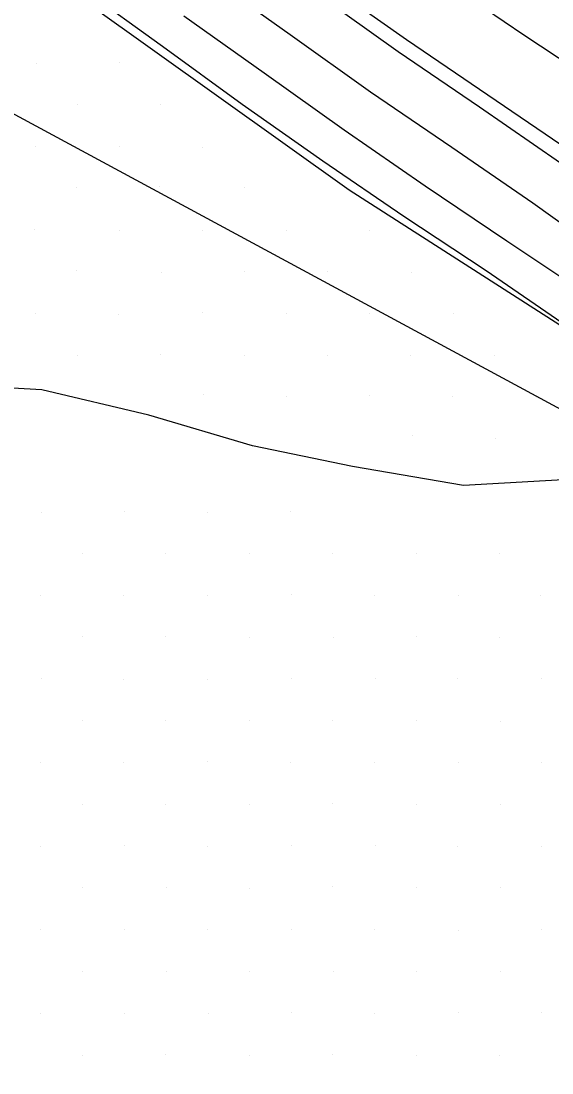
# Model space of a CAD drawing. Extents: x 1602514 to 1609837, y 863887 to 871157.
# Drawn here: x 1606010.3 to 1606145.2, y 866274.3 to 866541.4 of the extents above; entities that cross this region are included whole.
import ezdxf

# ---------------------------------------------------------------- set-up
doc = ezdxf.new("R2010")
doc.units = 0
for name, color, linetype in [('Survey-Centerline', 7, 'Continuous'), ('Survey-Edge of pavement', 7, 'Continuous'), ('Survey-Ridge Lines', 7, 'Continuous'), ('Survey-Safety', 7, 'Continuous'), ('Survey-Shoulders', 7, 'Continuous'), ('Survey-Spot dirt', 7, 'Continuous'), ('Survey-Vegetation trees', 7, 'Continuous')]:
    doc.layers.add(name, color=color, linetype=linetype)

msp = doc.modelspace()

# ---------------------------------------------------------------- linework, layer by layer
at = {"layer": 'Survey-Centerline'}
msp.add_lwpolyline([(1606535.35, 866268.27), (1606512.94, 866279.33), (1606491.05, 866291.46), (1606467.88, 866303.28), (1606445.75, 866314.9), (1606423.6, 866326.51), (1606401.56, 866338.31), (1606379.71, 866350.48), (1606357.58, 866362.1), (1606335.91, 866374.61), (1606314.08, 866386.8), (1606289.48, 866401.29), (1606267.83, 866413.86), (1606246.4, 866426.76), (1606225.01, 866439.72), (1606204.06, 866453.36), (1606181.92, 866467.4), (1606160.67, 866480.62), (1606140.34, 866495.17), (1606119.72, 866509.31), (1606099.03, 866523.35), (1606078.7, 866537.89), (1606058.34, 866552.41)], dxfattribs=at)
msp.add_lwpolyline([(1606535.35, 866268.27), (1606512.94, 866279.33), (1606491.05, 866291.46), (1606467.88, 866303.28), (1606445.75, 866314.9), (1606423.6, 866326.51), (1606401.56, 866338.31), (1606379.71, 866350.48), (1606357.58, 866362.1), (1606335.91, 866374.61), (1606314.08, 866386.8), (1606289.48, 866401.29), (1606267.83, 866413.86), (1606246.4, 866426.76), (1606225.01, 866439.72), (1606204.06, 866453.36), (1606181.92, 866467.4), (1606160.67, 866480.62), (1606140.34, 866495.17), (1606119.72, 866509.31), (1606099.03, 866523.35), (1606078.7, 866537.89), (1606058.34, 866552.41)], dxfattribs=at)
at = {"layer": 'Survey-Edge of pavement'}
for points in [[(1606562.98, 866267.75), (1606540.84, 866279.38), (1606518.58, 866290.76), (1606496.37, 866302.25), (1606473.63, 866314.24), (1606451.48, 866325.84), (1606429.43, 866337.61), (1606407.34, 866349.32), (1606385.31, 866361.14), (1606363.18, 866372.76), (1606341.51, 866385.28), (1606319.85, 866397.79), (1606296.17, 866411.59), (1606274.53, 866424.16), (1606253.18, 866437.19), (1606231.87, 866450.27), (1606210.76, 866463.67), (1606189.02, 866477.67), (1606168.02, 866491.26), (1606147.36, 866505.33), (1606126.79, 866519.54), (1606106.11, 866533.59), (1606085.8, 866548.16)], [(1606562.98, 866267.75), (1606540.84, 866279.38), (1606518.58, 866290.76), (1606496.37, 866302.25), (1606473.63, 866314.24), (1606451.48, 866325.84), (1606429.43, 866337.61), (1606407.34, 866349.32), (1606385.31, 866361.14), (1606363.18, 866372.76), (1606341.51, 866385.28), (1606319.85, 866397.79), (1606296.17, 866411.59), (1606274.53, 866424.16), (1606253.18, 866437.19), (1606231.87, 866450.27), (1606210.76, 866463.67), (1606189.02, 866477.67), (1606168.02, 866491.26), (1606147.36, 866505.33), (1606126.79, 866519.54), (1606106.11, 866533.59), (1606085.8, 866548.16)], [(1606051.68, 866542.78), (1606072.04, 866528.26), (1606092.41, 866513.77), (1606112.97, 866499.55), (1606133.72, 866485.6), (1606154.52, 866471.73), (1606175.29, 866457.81), (1606197.72, 866443.61), (1606218.95, 866430.4), (1606240.23, 866417.27), (1606261.59, 866404.25), (1606283.23, 866391.68), (1606308.88, 866376.9), (1606330.52, 866364.33), (1606352.18, 866351.82), (1606374.32, 866340.2), (1606396.35, 866328.38), (1606418.39, 866316.58), (1606440.5, 866304.91), (1606462.66, 866293.34), (1606485.93, 866281.09), (1606508.18, 866269.68)], [(1606051.68, 866542.78), (1606072.04, 866528.26), (1606092.41, 866513.77), (1606112.97, 866499.55), (1606133.72, 866485.6), (1606154.52, 866471.73), (1606175.29, 866457.81), (1606197.72, 866443.61), (1606218.95, 866430.4), (1606240.23, 866417.27), (1606261.59, 866404.25), (1606283.23, 866391.68), (1606308.88, 866376.9), (1606330.52, 866364.33), (1606352.18, 866351.82), (1606374.32, 866340.2), (1606396.35, 866328.38), (1606418.39, 866316.58), (1606440.5, 866304.91), (1606462.66, 866293.34), (1606485.93, 866281.09), (1606508.18, 866269.68)]]:
    msp.add_lwpolyline(points, dxfattribs=at)
at = {"layer": 'Survey-Ridge Lines'}
for points in [[(1606315.56, 866317.17), (1606266.55, 866363.72), (1606244.76, 866376.52), (1606225.2, 866393.03), (1606202.49, 866404.7), (1606181.02, 866416.98), (1606153.91, 866425.22), (1606122.71, 866423.46), (1606094.47, 866428.33), (1606069.07, 866433.56), (1606042.8, 866441.31), (1606015.55, 866447.73), (1605984.19, 866449.51), (1605963.9, 866464.12), (1605942.5, 866486.37), (1605925.48, 866505.94), (1605908.21, 866527.19), (1605887.38, 866542.22), (1605867.34, 866557.08)], [(1606315.56, 866317.17), (1606266.55, 866363.72), (1606244.76, 866376.52), (1606225.2, 866393.03), (1606202.49, 866404.7), (1606181.02, 866416.98), (1606153.91, 866425.22), (1606122.71, 866423.46), (1606094.47, 866428.33), (1606069.07, 866433.56), (1606042.8, 866441.31), (1606015.55, 866447.73), (1605984.19, 866449.51), (1605963.9, 866464.12), (1605942.5, 866486.37), (1605925.48, 866505.94), (1605908.21, 866527.19), (1605887.38, 866542.22), (1605867.34, 866557.08)], [(1606616.71, 866263.61), (1606594.4, 866274.62), (1606572.43, 866283.59), (1606549.6, 866295.3), (1606526.82, 866306.76), (1606507.03, 866317.85), (1606481.64, 866333.2), (1606460.07, 866342.22), (1606439.02, 866354.61), (1606417.31, 866367.3), (1606372.48, 866390.61), (1606352.76, 866402.05), (1606304.38, 866429.66), (1606283.31, 866442.06), (1606263.03, 866455.91), (1606242.45, 866467.31), (1606221.45, 866482.72), (1606199.93, 866496.61), (1606179.17, 866510.14), (1606159.67, 866523.51), (1606138.01, 866537.84), (1606118.08, 866551.47)], [(1606616.71, 866263.61), (1606594.4, 866274.62), (1606572.43, 866283.59), (1606549.6, 866295.3), (1606526.82, 866306.76), (1606507.03, 866317.85), (1606481.64, 866333.2), (1606460.07, 866342.22), (1606439.02, 866354.61), (1606417.31, 866367.3), (1606372.48, 866390.61), (1606352.76, 866402.05), (1606304.38, 866429.66), (1606283.31, 866442.06), (1606263.03, 866455.91), (1606242.45, 866467.31), (1606221.45, 866482.72), (1606199.93, 866496.61), (1606179.17, 866510.14), (1606159.67, 866523.51), (1606138.01, 866537.84), (1606118.08, 866551.47)]]:
    msp.add_lwpolyline(points, dxfattribs=at)
at = {"layer": 'Survey-Safety'}
msp.add_lwpolyline([(1606354.02, 866337.22), (1606267.39, 866387.13), (1606093.69, 866498.43), (1606027.43, 866545.67), (1605953.09, 866602.06), (1605875.34, 866665), (1605783.15, 866747), (1605696.27, 866830.14), (1605609.58, 866919.6), (1605546.56, 866989.12), (1605512.84, 867028.67)], dxfattribs=at)
msp.add_lwpolyline([(1606354.02, 866337.22), (1606267.39, 866387.13), (1606093.69, 866498.43), (1606027.43, 866545.67), (1605953.09, 866602.06), (1605875.34, 866665), (1605783.15, 866747), (1605696.27, 866830.14), (1605609.58, 866919.6), (1605546.56, 866989.12), (1605512.84, 867028.67)], dxfattribs=at)
at = {"layer": 'Survey-Shoulders'}
for points in [[(1606482.21, 866273.56), (1606458.36, 866285.14), (1606436.22, 866296.76), (1606414.22, 866308.63), (1606392.18, 866320.43), (1606369.95, 866331.87), (1606347.81, 866343.49), (1606326.15, 866356.01), (1606304.39, 866368.34), (1606277.93, 866383.52), (1606256.36, 866396.21), (1606234.93, 866409.1), (1606213.85, 866422.56), (1606192.55, 866435.66), (1606170.01, 866450.18), (1606149.06, 866463.83), (1606128.44, 866477.96), (1606107.58, 866491.75), (1606086.94, 866505.85), (1606066.48, 866520.22), (1606046.25, 866534.92), (1606026.01, 866549.61)], [(1606482.21, 866273.56), (1606458.36, 866285.14), (1606436.22, 866296.76), (1606414.22, 866308.63), (1606392.18, 866320.43), (1606369.95, 866331.87), (1606347.81, 866343.49), (1606326.15, 866356.01), (1606304.39, 866368.34), (1606277.93, 866383.52), (1606256.36, 866396.21), (1606234.93, 866409.1), (1606213.85, 866422.56), (1606192.55, 866435.66), (1606170.01, 866450.18), (1606149.06, 866463.83), (1606128.44, 866477.96), (1606107.58, 866491.75), (1606086.94, 866505.85), (1606066.48, 866520.22), (1606046.25, 866534.92), (1606026.01, 866549.61)], [(1606564.76, 866271.38), (1606542.54, 866282.83), (1606520.28, 866294.2), (1606498.07, 866305.68), (1606475.45, 866317.69), (1606453.31, 866329.32), (1606431.37, 866341.3), (1606409.33, 866353.1), (1606387.33, 866364.97), (1606365.19, 866376.59), (1606343.53, 866389.11), (1606321.69, 866401.3), (1606298.39, 866415.01), (1606276.75, 866427.58), (1606255.47, 866440.72), (1606234.15, 866453.78), (1606212.99, 866467.1), (1606191.39, 866481.1), (1606170.36, 866494.64), (1606149.56, 866508.52), (1606128.91, 866522.6), (1606108.22, 866536.64), (1606087.8, 866551.06)], [(1606564.76, 866271.38), (1606542.54, 866282.83), (1606520.28, 866294.2), (1606498.07, 866305.68), (1606475.45, 866317.69), (1606453.31, 866329.32), (1606431.37, 866341.3), (1606409.33, 866353.1), (1606387.33, 866364.97), (1606365.19, 866376.59), (1606343.53, 866389.11), (1606321.69, 866401.3), (1606298.39, 866415.01), (1606276.75, 866427.58), (1606255.47, 866440.72), (1606234.15, 866453.78), (1606212.99, 866467.1), (1606191.39, 866481.1), (1606170.36, 866494.64), (1606149.56, 866508.52), (1606128.91, 866522.6), (1606108.22, 866536.64), (1606087.8, 866551.06)]]:
    msp.add_lwpolyline(points, dxfattribs=at)
at = {"layer": 'Survey-Spot dirt'}
for p, q in [((1606014.14, 866530.7), (1606014.14, 866530.7)), ((1606014.14, 866530.7), (1606014.14, 866530.7)), ((1606035.27, 866530.84), (1606035.27, 866530.84)), ((1606035.27, 866530.84), (1606035.27, 866530.84)), ((1606024.68, 866520.27), (1606024.68, 866520.27)), ((1606024.68, 866520.27), (1606024.68, 866520.27)), ((1606045.78, 866520.34), (1606045.78, 866520.34)), ((1606045.78, 866520.34), (1606045.78, 866520.34)), ((1606013.95, 866509.59), (1606013.95, 866509.59)), ((1606013.95, 866509.59), (1606013.95, 866509.59)), ((1606035.28, 866509.54), (1606035.28, 866509.54)), ((1606035.28, 866509.54), (1606035.28, 866509.54)), ((1606056.52, 866509.43), (1606056.52, 866509.43)), ((1606056.52, 866509.43), (1606056.52, 866509.43)), ((1606024.43, 866499.02), (1606024.43, 866499.02)), ((1606024.43, 866499.02), (1606024.43, 866499.02)), ((1606045.59, 866499.3), (1606045.59, 866499.3)), ((1606045.59, 866499.3), (1606045.59, 866499.3)), ((1606067.19, 866499.15), (1606067.19, 866499.15)), ((1606067.19, 866499.15), (1606067.19, 866499.15)), ((1606013.82, 866488.4), (1606013.82, 866488.4)), ((1606013.82, 866488.4), (1606013.82, 866488.4)), ((1606035.19, 866488.33), (1606035.19, 866488.33)), ((1606035.19, 866488.33), (1606035.19, 866488.33)), ((1606056.42, 866488.19), (1606056.42, 866488.19)), ((1606056.42, 866488.19), (1606056.42, 866488.19)), ((1606077.64, 866488.34), (1606077.64, 866488.34)), ((1606077.64, 866488.34), (1606077.64, 866488.34)), ((1606098.93, 866488.25), (1606098.93, 866488.25)), ((1606098.93, 866488.25), (1606098.93, 866488.25)), ((1606024.35, 866478.04), (1606024.35, 866478.04)), ((1606024.35, 866478.04), (1606024.35, 866478.04)), ((1606045.9, 866477.67), (1606045.9, 866477.67)), ((1606045.9, 866477.67), (1606045.9, 866477.67)), ((1606067.11, 866477.69), (1606067.11, 866477.69)), ((1606067.11, 866477.69), (1606067.11, 866477.69)), ((1606088.22, 866477.74), (1606088.22, 866477.74)), ((1606088.22, 866477.74), (1606088.22, 866477.74)), ((1606109.43, 866477.63), (1606109.43, 866477.63)), ((1606109.43, 866477.63), (1606109.43, 866477.63)), ((1606014.03, 866467.27), (1606014.03, 866467.27)), ((1606014.03, 866467.27), (1606014.03, 866467.27)), ((1606035.15, 866466.88), (1606035.15, 866466.88)), ((1606035.15, 866466.88), (1606035.15, 866466.88)), ((1606056.44, 866467.29), (1606056.44, 866467.29)), ((1606056.44, 866467.29), (1606056.44, 866467.29)), ((1606077.65, 866467.19), (1606077.65, 866467.19)), ((1606077.65, 866467.19), (1606077.65, 866467.19)), ((1606098.87, 866467.09), (1606098.87, 866467.09)), ((1606098.87, 866467.09), (1606098.87, 866467.09)), ((1606120.13, 866467.18), (1606120.13, 866467.18)), ((1606120.13, 866467.18), (1606120.13, 866467.18)), ((1606024.74, 866456.43), (1606024.74, 866456.43)), ((1606024.74, 866456.43), (1606024.74, 866456.43)), ((1606045.66, 866456.72), (1606045.66, 866456.72)), ((1606045.66, 866456.72), (1606045.66, 866456.72)), ((1606066.99, 866456.56), (1606066.99, 866456.56)), ((1606066.99, 866456.56), (1606066.99, 866456.56)), ((1606088.21, 866456.58), (1606088.21, 866456.58)), ((1606088.21, 866456.58), (1606088.21, 866456.58)), ((1606109.27, 866456.59), (1606109.27, 866456.59)), ((1606109.27, 866456.59), (1606109.27, 866456.59)), ((1606130.59, 866456.57), (1606130.59, 866456.57)), ((1606130.59, 866456.57), (1606130.59, 866456.57)), ((1606056.76, 866446.59), (1606056.76, 866446.59)), ((1606056.76, 866446.59), (1606056.76, 866446.59)), ((1606077.7, 866446.03), (1606077.7, 866446.03)), ((1606077.7, 866446.03), (1606077.7, 866446.03)), ((1606098.94, 866446.33), (1606098.94, 866446.33)), ((1606098.94, 866446.33), (1606098.94, 866446.33)), ((1606120.01, 866446.18), (1606120.01, 866446.18)), ((1606120.01, 866446.18), (1606120.01, 866446.18)), ((1606141.36, 866445.74), (1606141.36, 866445.74)), ((1606141.36, 866445.74), (1606141.36, 866445.74)), ((1606109.72, 866436.04), (1606109.72, 866436.04)), ((1606109.72, 866436.04), (1606109.72, 866436.04)), ((1606130.74, 866435.34), (1606130.74, 866435.34)), ((1606130.74, 866435.34), (1606130.74, 866435.34)), ((1606015.41, 866416.73), (1606015.41, 866416.73)), ((1606015.41, 866416.73), (1606015.41, 866416.73)), ((1606036.66, 866416.87), (1606036.66, 866416.87)), ((1606036.66, 866416.87), (1606036.66, 866416.87)), ((1606057.59, 866416.65), (1606057.59, 866416.65)), ((1606057.59, 866416.65), (1606057.59, 866416.65)), ((1606078.87, 866416.82), (1606078.87, 866416.82)), ((1606078.87, 866416.82), (1606078.87, 866416.82)), ((1606025.86, 866406.17), (1606025.86, 866406.17)), ((1606025.86, 866406.17), (1606025.86, 866406.17)), ((1606047.04, 866406.26), (1606047.04, 866406.26)), ((1606047.04, 866406.26), (1606047.04, 866406.26)), ((1606068.41, 866406.1), (1606068.41, 866406.1)), ((1606068.41, 866406.1), (1606068.41, 866406.1)), ((1606089.39, 866406.31), (1606089.39, 866406.31)), ((1606089.39, 866406.31), (1606089.39, 866406.31)), ((1606110.83, 866406.22), (1606110.83, 866406.22)), ((1606110.83, 866406.22), (1606110.83, 866406.22)), ((1606131.91, 866406.19), (1606131.91, 866406.19)), ((1606131.91, 866406.19), (1606131.91, 866406.19)), ((1606015.26, 866395.6), (1606015.26, 866395.6)), ((1606015.26, 866395.6), (1606015.26, 866395.6)), ((1606036.4, 866395.59), (1606036.4, 866395.59)), ((1606036.4, 866395.59), (1606036.4, 866395.59)), ((1606057.74, 866395.61), (1606057.74, 866395.61)), ((1606057.74, 866395.61), (1606057.74, 866395.61)), ((1606078.94, 866395.68), (1606078.94, 866395.68)), ((1606078.94, 866395.68), (1606078.94, 866395.68)), ((1606100.07, 866395.59), (1606100.07, 866395.59)), ((1606100.07, 866395.59), (1606100.07, 866395.59)), ((1606121.38, 866395.64), (1606121.38, 866395.64)), ((1606121.38, 866395.64), (1606121.38, 866395.64)), ((1606142.38, 866395.59), (1606142.38, 866395.59)), ((1606142.38, 866395.59), (1606142.38, 866395.59)), ((1606025.79, 866385.02), (1606025.79, 866385.02)), ((1606025.79, 866385.02), (1606025.79, 866385.02)), ((1606047.11, 866385), (1606047.11, 866385)), ((1606047.11, 866385), (1606047.11, 866385)), ((1606068.41, 866384.82), (1606068.41, 866384.82)), ((1606068.41, 866384.82), (1606068.41, 866384.82)), ((1606089.55, 866384.98), (1606089.55, 866384.98)), ((1606089.55, 866384.98), (1606089.55, 866384.98)), ((1606110.74, 866385.02), (1606110.74, 866385.02)), ((1606110.74, 866385.02), (1606110.74, 866385.02)), ((1606131.94, 866384.77), (1606131.94, 866384.77)), ((1606131.94, 866384.77), (1606131.94, 866384.77)), ((1606015.41, 866374.37), (1606015.41, 866374.37)), ((1606015.41, 866374.37), (1606015.41, 866374.37)), ((1606036.45, 866374.31), (1606036.45, 866374.31)), ((1606036.45, 866374.31), (1606036.45, 866374.31)), ((1606057.67, 866374.32), (1606057.67, 866374.32)), ((1606057.67, 866374.32), (1606057.67, 866374.32)), ((1606078.99, 866374.36), (1606078.99, 866374.36)), ((1606078.99, 866374.36), (1606078.99, 866374.36)), ((1606100.24, 866374.37), (1606100.24, 866374.37)), ((1606100.24, 866374.37), (1606100.24, 866374.37)), ((1606121.25, 866374.43), (1606121.25, 866374.43)), ((1606121.25, 866374.43), (1606121.25, 866374.43)), ((1606142.48, 866374.42), (1606142.48, 866374.42)), ((1606142.48, 866374.42), (1606142.48, 866374.42)), ((1606025.87, 866363.69), (1606025.87, 866363.69)), ((1606025.87, 866363.69), (1606025.87, 866363.69)), ((1606047, 866363.73), (1606047, 866363.73)), ((1606047, 866363.73), (1606047, 866363.73)), ((1606068.45, 866363.79), (1606068.45, 866363.79)), ((1606068.45, 866363.79), (1606068.45, 866363.79)), ((1606089.41, 866363.89), (1606089.41, 866363.89)), ((1606089.41, 866363.89), (1606089.41, 866363.89)), ((1606110.67, 866363.73), (1606110.67, 866363.73)), ((1606110.67, 866363.73), (1606110.67, 866363.73)), ((1606132.06, 866363.6), (1606132.06, 866363.6)), ((1606132.06, 866363.6), (1606132.06, 866363.6)), ((1606015.26, 866353.12), (1606015.26, 866353.12)), ((1606015.26, 866353.12), (1606015.26, 866353.12)), ((1606036.45, 866353.02), (1606036.45, 866353.02)), ((1606036.45, 866353.02), (1606036.45, 866353.02)), ((1606057.75, 866353.32), (1606057.75, 866353.32)), ((1606057.75, 866353.32), (1606057.75, 866353.32)), ((1606078.83, 866353.09), (1606078.83, 866353.09)), ((1606078.83, 866353.09), (1606078.83, 866353.09)), ((1606100.17, 866353.12), (1606100.17, 866353.12)), ((1606100.17, 866353.12), (1606100.17, 866353.12)), ((1606121.37, 866353.2), (1606121.37, 866353.2)), ((1606121.37, 866353.2), (1606121.37, 866353.2)), ((1606142.5, 866353.21), (1606142.5, 866353.21)), ((1606142.5, 866353.21), (1606142.5, 866353.21)), ((1606025.86, 866342.44), (1606025.86, 866342.44)), ((1606025.86, 866342.44), (1606025.86, 866342.44)), ((1606047.08, 866342.47), (1606047.08, 866342.47)), ((1606047.08, 866342.47), (1606047.08, 866342.47)), ((1606068.39, 866342.46), (1606068.39, 866342.46)), ((1606068.39, 866342.46), (1606068.39, 866342.46)), ((1606089.53, 866342.62), (1606089.53, 866342.62)), ((1606089.53, 866342.62), (1606089.53, 866342.62)), ((1606110.82, 866342.49), (1606110.82, 866342.49)), ((1606110.82, 866342.49), (1606110.82, 866342.49)), ((1606132.07, 866342.47), (1606132.07, 866342.47)), ((1606132.07, 866342.47), (1606132.07, 866342.47)), ((1606015.29, 866331.88), (1606015.29, 866331.88)), ((1606015.29, 866331.88), (1606015.29, 866331.88)), ((1606036.51, 866331.98), (1606036.51, 866331.98)), ((1606036.51, 866331.98), (1606036.51, 866331.98)), ((1606057.7, 866331.84), (1606057.7, 866331.84)), ((1606057.7, 866331.84), (1606057.7, 866331.84)), ((1606079, 866331.94), (1606079, 866331.94)), ((1606079, 866331.94), (1606079, 866331.94)), ((1606100.25, 866331.99), (1606100.25, 866331.99)), ((1606100.25, 866331.99), (1606100.25, 866331.99)), ((1606121.26, 866331.73), (1606121.26, 866331.73)), ((1606121.26, 866331.73), (1606121.26, 866331.73)), ((1606142.56, 866331.79), (1606142.56, 866331.79)), ((1606142.56, 866331.79), (1606142.56, 866331.79)), ((1606025.93, 866321.31), (1606025.93, 866321.31)), ((1606025.93, 866321.31), (1606025.93, 866321.31)), ((1606047.15, 866321.33), (1606047.15, 866321.33)), ((1606047.15, 866321.33), (1606047.15, 866321.33)), ((1606068.22, 866321.25), (1606068.22, 866321.25)), ((1606068.22, 866321.25), (1606068.22, 866321.25)), ((1606089.42, 866321.55), (1606089.42, 866321.55)), ((1606089.42, 866321.55), (1606089.42, 866321.55)), ((1606110.67, 866321.29), (1606110.67, 866321.29)), ((1606110.67, 866321.29), (1606110.67, 866321.29)), ((1606131.98, 866321.34), (1606131.98, 866321.34)), ((1606131.98, 866321.34), (1606131.98, 866321.34)), ((1606015.21, 866310.77), (1606015.21, 866310.77)), ((1606015.21, 866310.77), (1606015.21, 866310.77)), ((1606036.62, 866310.67), (1606036.62, 866310.67)), ((1606036.62, 866310.67), (1606036.62, 866310.67)), ((1606057.62, 866310.8), (1606057.62, 866310.8)), ((1606057.62, 866310.8), (1606057.62, 866310.8)), ((1606078.9, 866310.72), (1606078.9, 866310.72)), ((1606078.9, 866310.72), (1606078.9, 866310.72)), ((1606100.21, 866310.81), (1606100.21, 866310.81)), ((1606100.21, 866310.81), (1606100.21, 866310.81)), ((1606121.35, 866310.58), (1606121.35, 866310.58)), ((1606121.35, 866310.58), (1606121.35, 866310.58)), ((1606142.39, 866310.7), (1606142.39, 866310.7)), ((1606142.39, 866310.7), (1606142.39, 866310.7)), ((1606025.96, 866300.05), (1606025.96, 866300.05)), ((1606025.96, 866300.05), (1606025.96, 866300.05)), ((1606047.22, 866300.08), (1606047.22, 866300.08)), ((1606047.22, 866300.08), (1606047.22, 866300.08)), ((1606068.39, 866300.13), (1606068.39, 866300.13)), ((1606068.39, 866300.13), (1606068.39, 866300.13)), ((1606089.59, 866300.09), (1606089.59, 866300.09)), ((1606089.59, 866300.09), (1606089.59, 866300.09)), ((1606110.81, 866299.99), (1606110.81, 866299.99)), ((1606110.81, 866299.99), (1606110.81, 866299.99)), ((1606132.11, 866299.94), (1606132.11, 866299.94)), ((1606132.11, 866299.94), (1606132.11, 866299.94)), ((1606015.33, 866289.33), (1606015.33, 866289.33)), ((1606015.33, 866289.33), (1606015.33, 866289.33)), ((1606036.55, 866289.44), (1606036.55, 866289.44)), ((1606036.55, 866289.44), (1606036.55, 866289.44)), ((1606057.84, 866289.47), (1606057.84, 866289.47)), ((1606057.84, 866289.47), (1606057.84, 866289.47)), ((1606078.9, 866289.53), (1606078.9, 866289.53)), ((1606078.9, 866289.53), (1606078.9, 866289.53)), ((1606100.1, 866289.38), (1606100.1, 866289.38)), ((1606100.1, 866289.38), (1606100.1, 866289.38)), ((1606121.45, 866289.55), (1606121.45, 866289.55)), ((1606121.45, 866289.55), (1606121.45, 866289.55)), ((1606142.62, 866289.53), (1606142.62, 866289.53)), ((1606142.62, 866289.53), (1606142.62, 866289.53)), ((1606025.96, 866278.79), (1606025.96, 866278.79)), ((1606025.96, 866278.79), (1606025.96, 866278.79)), ((1606047.12, 866278.86), (1606047.12, 866278.86)), ((1606047.12, 866278.86), (1606047.12, 866278.86)), ((1606068.44, 866278.73), (1606068.44, 866278.73)), ((1606068.44, 866278.73), (1606068.44, 866278.73)), ((1606089.44, 866278.85), (1606089.44, 866278.85)), ((1606089.44, 866278.85), (1606089.44, 866278.85)), ((1606110.79, 866278.68), (1606110.79, 866278.68)), ((1606110.79, 866278.68), (1606110.79, 866278.68)), ((1606131.73, 866278.72), (1606131.73, 866278.72)), ((1606131.73, 866278.72), (1606131.73, 866278.72))]:
    msp.add_line(p, q, dxfattribs=at)
at = {"layer": 'Survey-Vegetation trees'}
msp.add_lwpolyline([(1605868.24, 866270.35), (1605917, 866264.25), (1606013.01, 866150.65), (1606159.29, 865970.73), (1606288.82, 865873.91), (1606519.68, 865754.98), (1606525.78, 865726.01), (1606624.06, 865677.98), (1606673.59, 865661.97), (1606653.02, 865637.57), (1606750.54, 865552.19), (1606932.64, 865405.81), (1606897.48, 865634.77), (1606852.53, 866057.89), (1606634.62, 866157.76), (1606377.05, 866304.34), (1606183.52, 866423.27), (1605933.61, 866558.21), (1605731.71, 866735.08)], dxfattribs=at)
msp.add_lwpolyline([(1605868.24, 866270.35), (1605917, 866264.25), (1606013.01, 866150.65), (1606159.29, 865970.73), (1606288.82, 865873.91), (1606519.68, 865754.98), (1606525.78, 865726.01), (1606624.06, 865677.98), (1606673.59, 865661.97), (1606653.02, 865637.57), (1606750.54, 865552.19), (1606932.64, 865405.81), (1606897.48, 865634.77), (1606852.53, 866057.89), (1606634.62, 866157.76), (1606377.05, 866304.34), (1606183.52, 866423.27), (1605933.61, 866558.21), (1605731.71, 866735.08)], dxfattribs=at)

doc.saveas('drawing.dxf')
